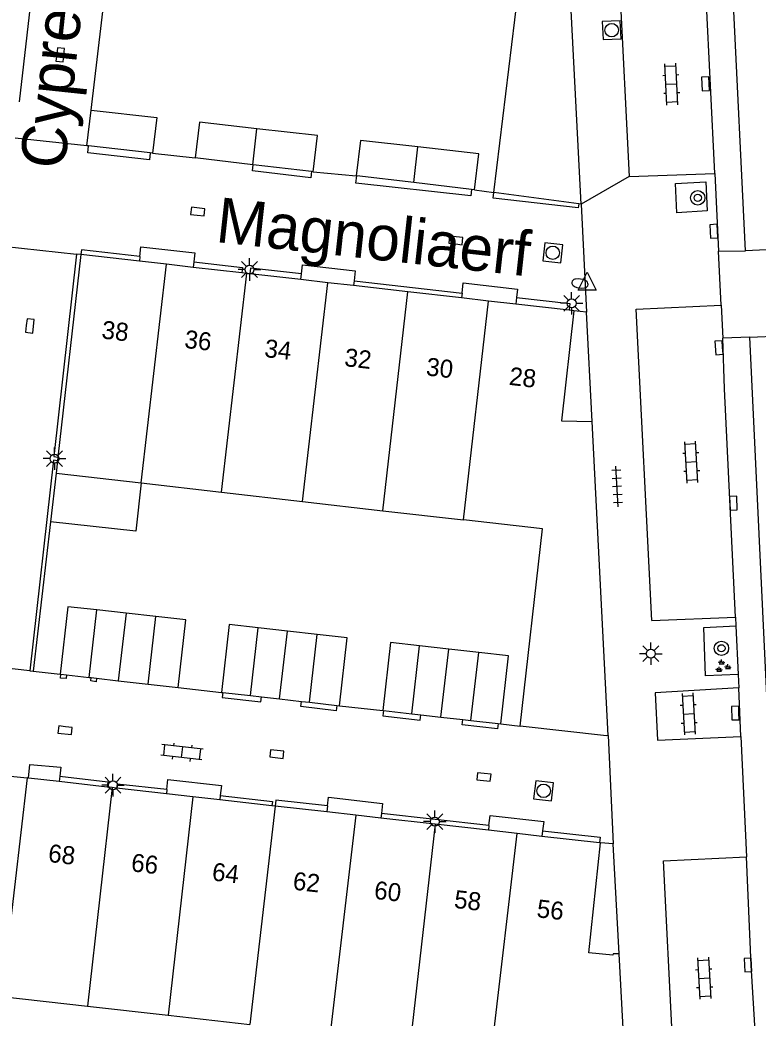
# Model space of a CAD drawing. Extents: x 131000 to 133014, y 396499 to 399001.
# Drawn here: x 132828.9 to 132869.8, y 396644.3 to 396699.8 of the extents above; entities that cross this region are included whole.
import ezdxf

# ---------------------------------------------------------------- set-up
doc = ezdxf.new("R2010")
doc.units = 0
for name, color, linetype in [('gg-afsc-erfafscheiding', 7, 'Continuous'), ('gg-afsc-muur', 7, 'Continuous'), ('gg-anno-huisnummerreeks BGT', 7, 'Continuous'), ('gg-anno-openbare ruimte label', 7, 'Continuous'), ('gg-bbg-bijgebouw', 7, 'Continuous'), ('gg-bbg-bordes', 7, 'Continuous'), ('gg-bbg-hoofdgebouw', 7, 'Continuous'), ('gg-bbg-luifel en loopbrug', 7, 'Continuous'), ('gg-bbg-tussenscheiding', 7, 'Continuous'), ('gg-knt-verharding', 7, 'Continuous'), ('gg-knt-verharding nz', 7, 'Continuous'), ('gt-grn-weggrens', 7, 'Continuous'), ('gt-symb-boom', 7, 'Continuous'), ('gt-symb-brandkraan', 7, 'Continuous'), ('gt-symb-groenvak', 7, 'Continuous'), ('gt-symb-klinker verharding', 7, 'Continuous'), ('gt-symb-kolk', 7, 'Continuous'), ('gt-symb-lichtmast', 7, 'Continuous'), ('gt-symb-rioolschacht', 7, 'Continuous'), ('gt-symb-tegel verharding', 7, 'Continuous'), ('gt-symb-waterafsluiter', 7, 'Continuous')]:
    doc.layers.add(name, color=color, linetype=linetype)

# ---------------------------------------------------------------- blocks, each defined once
blk = doc.blocks.new('gt0-KOLK')
at = {"layer": 'gt-symb-kolk'}
blk.add_lwpolyline([(0, 0), (0.375, 0), (0.375, 0.4), (-0.375, 0.4), (-0.375, 0), (0, 0)], dxfattribs=at)
blk = doc.blocks.new('gt0-BOOM')
at = {"layer": 'gt-symb-boom'}
for radius in [0.4, 0.2]:
    blk.add_circle((0, 0), radius, dxfattribs=at)
blk = doc.blocks.new('gt0-KL1')
at = {"layer": 'gt-symb-klinker verharding'}
for p, q in [((-1.15, 0.3), (1.15, 0.3)), ((-1, -0.3), (-1, 0.3)), ((-0.5, 0.3), (-0.5, 0.45)), ((0, -0.3), (0, 0.3)), ((0.5, 0.3), (0.5, 0.45)), ((1, -0.3), (1, 0.3)), ((-1.15, -0.3), (1.15, -0.3)), ((-0.5, -0.45), (-0.5, -0.3)), ((0.5, -0.45), (0.5, -0.3))]:
    blk.add_line(p, q, dxfattribs=at)
blk = doc.blocks.new('gt0-GRVAK')
at = {"layer": 'gt-symb-groenvak'}
for p, q in [((-0.11, 0.189), (-0.228, 0.24)), ((-0.182, 0.153), (0.088, 0.153)), ((-0.091, 0.211), (-0.156, 0.322)), ((-0.047, 0.214), (-0.047, 0.393)), ((-0.004, 0.211), (0.061, 0.322)), ((0.015, 0.189), (0.133, 0.24)), ((0.262, -0.052), (0.197, 0.059)), ((0.305, -0.049), (0.305, 0.13)), ((0.349, -0.052), (0.414, 0.059)), ((-0.245, -0.228), (-0.363, -0.177)), ((-0.318, -0.264), (-0.047, -0.264)), ((-0.226, -0.206), (-0.291, -0.095)), ((-0.183, -0.203), (-0.183, -0.024)), ((-0.139, -0.206), (-0.074, -0.095)), ((-0.12, -0.228), (-0.002, -0.177)), ((0.243, -0.074), (0.125, -0.023)), ((0.17, -0.11), (0.441, -0.11)), ((0.368, -0.074), (0.486, -0.023))]:
    blk.add_line(p, q, dxfattribs=at)
blk = doc.blocks.new('gt0-RS')
at = {"layer": 'gt-symb-rioolschacht'}
blk.add_lwpolyline([(-0.5, -0.5), (0.5, -0.5), (0.5, 0.5), (-0.5, 0.5)], close=True, dxfattribs=at)
blk.add_circle((0, 0), 0.375, dxfattribs=at)
blk = doc.blocks.new('gt0-LMAST')
at = {"layer": 'gt-symb-lichtmast'}
for p, q in [((-0.005, 0.246), (-0.005, 0.621)), ((-0.182, 0.173), (-0.447, 0.438)), ((0.172, 0.173), (0.437, 0.438)), ((-0.255, -0.004), (-0.63, -0.004)), ((-0.182, -0.181), (-0.447, -0.446)), ((-0.005, -0.254), (-0.005, -0.629)), ((0.437, -0.446), (0.172, -0.181)), ((0.245, -0.004), (0.62, -0.004))]:
    blk.add_line(p, q, dxfattribs=at)
blk.add_circle((-0.005, -0.004), 0.25, dxfattribs=at)
blk = doc.blocks.new('gt0-BR')
at = {"layer": 'gt-symb-brandkraan'}
for centre, radius, start, end in [((-0.244, 0), 0.206, 107.5669, 252.4331), ((0.599, -2.664), 3, 106.892, 107.5669), ((0, -0.691), 0.938, 73.108, 106.892), ((-0.599, -2.664), 3, 72.4331, 73.108), ((0.244, 0), 0.206, 287.567, 72.4331), ((0.599, 2.664), 3, 252.4331, 253.108), ((0, 0.691), 0.938, 253.108, 286.8921), ((-0.599, 2.664), 3, 286.8921, 287.567)]:
    blk.add_arc(centre, radius, start, end, dxfattribs=at)
blk = doc.blocks.new('gt0-WAFSL')
at = {"layer": 'gt-symb-waterafsluiter'}
for p, q in [((-0.5, -0.333), (0, 0.667)), ((0, 0.667), (0.5, -0.333)), ((0.5, -0.333), (-0.5, -0.333))]:
    blk.add_line(p, q, dxfattribs=at)
blk = doc.blocks.new('gt0-TEG1')
at = {"layer": 'gt-symb-tegel verharding'}
for p, q in [((-1.125, 0), (1.125, 0)), ((-0.9, -0.25), (-0.9, 0.25)), ((-0.45, -0.25), (-0.45, 0.25)), ((0, -0.25), (0, 0.25)), ((0.45, -0.25), (0.45, 0.25)), ((0.9, -0.25), (0.9, 0.25))]:
    blk.add_line(p, q, dxfattribs=at)

msp = doc.modelspace()

# ---------------------------------------------------------------- linework, layer by layer
at = {"layer": 'gg-afsc-erfafscheiding'}
for p, q in [((132836.211, 396692.353), (132838.574, 396692.091)), ((132845.125, 396691.325), (132847.525, 396691.097)), ((132854.089, 396690.317), (132855.164, 396690.174)), ((132837.633, 396662.669), (132840.037, 396662.402)), ((132846.597, 396661.662), (132848.998, 396661.39)), ((132855.549, 396660.648), (132856.624, 396660.523))]:
    msp.add_line(p, q, dxfattribs=at)
at = {"layer": 'gg-afsc-muur'}
for p, q in [((132829.822, 396704.106), (132828.818, 396695.205)), ((132832.81, 396694.753), (132833.854, 396703.654)), ((132830.55, 396671.877), (132829.586, 396663.585)), ((132829.586, 396663.585), (132831.081, 396663.414))]:
    msp.add_line(p, q, dxfattribs=at)
at = {"layer": 'gg-bbg-bijgebouw'}
for p, q in [((132832.573, 396692.764), (132832.81, 396694.753)), ((132832.655, 396692.755), (132832.573, 396692.764)), ((132836.08, 396692.368), (132832.655, 396692.755)), ((132836.211, 396692.353), (132836.08, 396692.368)), ((132841.774, 396691.717), (132838.574, 396692.091)), ((132841.805, 396691.713), (132841.774, 396691.717)), ((132845.039, 396691.335), (132841.805, 396691.713)), ((132845.125, 396691.325), (132845.039, 396691.335)), ((132847.55, 396691.094), (132847.525, 396691.097)), ((132850.718, 396690.718), (132847.55, 396691.094)), ((132853.919, 396690.337), (132850.718, 396690.718)), ((132854.089, 396690.317), (132853.919, 396690.337)), ((132834.744, 396666.802), (132833.126, 396666.983)), ((132836.403, 396666.618), (132834.744, 396666.802)), ((132843.699, 396665.806), (132842.08, 396665.986)), ((132845.361, 396665.621), (132843.699, 396665.806)), ((132852.659, 396664.808), (132851.043, 396664.988)), ((132854.319, 396664.623), (132852.659, 396664.808)), ((132831.081, 396663.414), (132831.127, 396663.409)), ((132831.127, 396663.409), (132831.438, 396663.374)), ((132831.438, 396663.374), (132832.695, 396663.231)), ((132832.695, 396663.231), (132832.8, 396663.219)), ((132832.8, 396663.219), (132833.109, 396663.184)), ((132833.109, 396663.184), (132834.309, 396663.047)), ((132834.309, 396663.047), (132835.971, 396662.858)), ((132835.971, 396662.858), (132837.633, 396662.669)), ((132840.037, 396662.402), (132840.107, 396662.394)), ((132840.107, 396662.394), (132841.65, 396662.22)), ((132841.65, 396662.22), (132842.266, 396662.151)), ((132842.266, 396662.151), (132843.263, 396662.038)), ((132843.263, 396662.038), (132844.475, 396661.901)), ((132844.475, 396661.901), (132844.93, 396661.85)), ((132844.93, 396661.85), (132846.444, 396661.679)), ((132846.444, 396661.679), (132846.597, 396661.662)), ((132848.998, 396661.39), (132849.036, 396661.386)), ((132849.036, 396661.386), (132850.612, 396661.207)), ((132850.612, 396661.207), (132851.11, 396661.151)), ((132851.11, 396661.151), (132852.226, 396661.024)), ((132852.226, 396661.024), (132853.436, 396660.887)), ((132853.436, 396660.887), (132853.888, 396660.836)), ((132853.888, 396660.836), (132855.401, 396660.665)), ((132855.401, 396660.665), (132855.549, 396660.648))]:
    msp.add_line(p, q, dxfattribs=at)
for points in [[(132832.81, 396694.753), (132836.454, 396694.341), (132836.211, 396692.353)], [(132842.004, 396693.714), (132838.816, 396694.074), (132838.574, 396692.091)], [(132845.125, 396691.325), (132845.37, 396693.333), (132842.004, 396693.714)], [(132850.946, 396692.701), (132847.765, 396693.061), (132847.525, 396691.097)], [(132854.089, 396690.317), (132854.333, 396692.318), (132850.946, 396692.701)], [(132833.126, 396666.983), (132831.507, 396667.163), (132831.081, 396663.414)], [(132837.633, 396662.669), (132838.061, 396666.433), (132836.403, 396666.618)], [(132842.08, 396665.986), (132840.461, 396666.166), (132840.037, 396662.402)], [(132846.597, 396661.662), (132847.022, 396665.436), (132845.361, 396665.621)], [(132851.043, 396664.988), (132849.426, 396665.168), (132848.998, 396661.39)], [(132855.549, 396660.648), (132855.979, 396664.438), (132854.319, 396664.623)]]:
    msp.add_lwpolyline(points, dxfattribs=at)
at = {"layer": 'gg-bbg-bordes'}
for p, q in [((132835.51, 396686.611), (132835.481, 396686.354)), ((132838.503, 396686.322), (132838.468, 396686.014)), ((132844.454, 396685.331), (132844.49, 396685.647)), ((132847.407, 396685.268), (132847.376, 396684.999)), ((132853.399, 396684.584), (132853.368, 396684.316)), ((132856.415, 396684.337), (132856.374, 396683.973)), ((132831.059, 396657.738), (132831.026, 396657.444)), ((132837.006, 396656.997), (132836.98, 396656.769)), ((132839.976, 396656.675), (132839.949, 396656.432)), ((132845.926, 396656.095), (132845.888, 396655.759)), ((132848.918, 396655.681), (132848.888, 396655.419)), ((132854.892, 396655.004), (132854.862, 396654.741)), ((132857.869, 396654.713), (132857.834, 396654.404))]:
    msp.add_line(p, q, dxfattribs=at)
for points in [[(132835.51, 396686.611), (132835.573, 396687.159), (132838.56, 396686.816), (132838.503, 396686.322)], [(132844.49, 396685.647), (132844.547, 396686.147), (132847.47, 396685.824), (132847.407, 396685.268)], [(132853.399, 396684.584), (132853.463, 396685.146), (132856.468, 396684.806), (132856.415, 396684.337)], [(132829.322, 396657.637), (132829.409, 396658.401), (132831.117, 396658.245), (132831.059, 396657.738)], [(132837.006, 396656.997), (132837.069, 396657.559), (132840.04, 396657.235), (132839.976, 396656.675)], [(132845.926, 396656.095), (132845.981, 396656.575), (132848.981, 396656.235), (132848.918, 396655.681)], [(132854.892, 396655.004), (132854.955, 396655.562), (132857.928, 396655.235), (132857.869, 396654.713)]]:
    msp.add_lwpolyline(points, dxfattribs=at)
at = {"layer": 'gg-bbg-hoofdgebouw'}
for p, q in [((132860.006, 396689.53), (132859.3, 396703.496)), ((132855.169, 396690.173), (132855.164, 396690.174)), ((132859.877, 396689.547), (132855.169, 396690.173)), ((132860.006, 396689.53), (132859.877, 396689.547)), ((132832.24, 396686.723), (132830.965, 396675.472)), ((132835.481, 396686.354), (132832.24, 396686.723)), ((132836.989, 396686.182), (132835.481, 396686.354)), ((132838.468, 396686.014), (132836.989, 396686.182)), ((132841.178, 396685.705), (132838.468, 396686.014)), ((132841.44, 396685.675), (132841.178, 396685.705)), ((132841.617, 396685.655), (132841.44, 396685.675)), ((132844.454, 396685.331), (132841.617, 396685.655)), ((132845.941, 396685.162), (132844.454, 396685.331)), ((132847.376, 396684.999), (132845.941, 396685.162)), ((132850.382, 396684.656), (132847.376, 396684.999)), ((132853.368, 396684.316), (132850.382, 396684.656)), ((132854.873, 396684.144), (132853.368, 396684.316)), ((132856.374, 396683.973), (132854.873, 396684.144)), ((132859.345, 396683.635), (132856.374, 396683.973)), ((132859.596, 396683.606), (132859.345, 396683.635)), ((132861.517, 396660.011), (132860.628, 396677.454)), ((132830.965, 396675.472), (132830.943, 396675.274)), ((132830.943, 396675.274), (132830.864, 396674.578)), ((132830.864, 396674.578), (132835.582, 396674.037)), ((132835.582, 396674.037), (132840.049, 396673.524)), ((132840.049, 396673.524), (132844.533, 396673.009)), ((132844.533, 396673.009), (132849.001, 396672.496)), ((132849.001, 396672.496), (132853.481, 396671.982)), ((132829.245, 396657.646), (132827.849, 396645.51)), ((132829.322, 396657.637), (132829.245, 396657.646)), ((132831.026, 396657.444), (132829.322, 396657.637)), ((132833.7, 396657.141), (132831.026, 396657.444)), ((132833.975, 396657.11), (132833.7, 396657.141)), ((132834.217, 396657.083), (132833.975, 396657.11)), ((132836.98, 396656.769), (132834.217, 396657.083)), ((132838.456, 396656.602), (132836.98, 396656.769)), ((132839.949, 396656.432), (132838.456, 396656.602)), ((132842.841, 396656.104), (132839.949, 396656.432)), ((132843.023, 396656.083), (132842.841, 396656.104)), ((132843.027, 396656.083), (132843.023, 396656.083)), ((132845.888, 396655.759), (132843.027, 396656.083)), ((132847.499, 396655.576), (132845.888, 396655.759)), ((132848.888, 396655.419), (132847.499, 396655.576)), ((132851.91, 396655.076), (132848.888, 396655.419)), ((132854.862, 396654.741), (132851.91, 396655.076)), ((132856.451, 396654.561), (132854.862, 396654.741)), ((132857.834, 396654.404), (132856.451, 396654.561)), ((132861.028, 396654.042), (132857.834, 396654.404)), ((132861.085, 396654.036), (132861.028, 396654.042)), ((132863.008, 396630.406), (132862.125, 396647.868)), ((132827.849, 396645.51), (132832.611, 396644.97)), ((132832.611, 396644.97), (132837.087, 396644.463)), ((132837.087, 396644.463), (132841.606, 396643.951))]:
    msp.add_line(p, q, dxfattribs=at)
for points in [[(132855.164, 396690.174), (132856.501, 396701.157), (132851.981, 396701.655)], [(132859.596, 396683.606), (132858.92, 396677.478), (132860.628, 396677.454)], [(132856.624, 396660.523), (132857.866, 396671.479), (132853.481, 396671.982)], [(132861.517, 396660.011), (132861.419, 396659.99), (132856.624, 396660.523)], [(132862.125, 396647.868), (132861.787, 396647.874), (132861.77, 396647.795), (132860.427, 396647.932), (132861.085, 396654.036)]]:
    msp.add_lwpolyline(points, dxfattribs=at)
at = {"layer": 'gg-bbg-luifel en loopbrug'}
msp.add_line((132830.864, 396674.578), (132830.55, 396671.877), dxfattribs=at)
msp.add_lwpolyline([(132835.582, 396674.037), (132835.285, 396671.353), (132830.55, 396671.877)], dxfattribs=at)
at = {"layer": 'gg-bbg-tussenscheiding'}
for p, q in [((132841.774, 396691.717), (132842.004, 396693.714)), ((132850.718, 396690.718), (132850.946, 396692.701)), ((132835.582, 396674.037), (132836.989, 396686.182)), ((132840.049, 396673.524), (132841.44, 396685.675)), ((132844.533, 396673.009), (132845.941, 396685.162)), ((132849.001, 396672.496), (132850.382, 396684.656)), ((132853.481, 396671.982), (132854.873, 396684.144)), ((132832.695, 396663.231), (132833.126, 396666.983)), ((132834.744, 396666.802), (132834.309, 396663.047)), ((132835.971, 396662.858), (132836.403, 396666.618)), ((132841.65, 396662.22), (132842.08, 396665.986)), ((132843.263, 396662.038), (132843.699, 396665.806)), ((132844.93, 396661.85), (132845.361, 396665.621)), ((132850.612, 396661.207), (132851.043, 396664.988)), ((132852.226, 396661.024), (132852.659, 396664.808)), ((132853.888, 396660.836), (132854.319, 396664.623)), ((132833.975, 396657.11), (132832.611, 396644.97)), ((132838.456, 396656.602), (132837.087, 396644.463)), ((132843.027, 396656.083), (132841.606, 396643.951)), ((132847.499, 396655.576), (132846.078, 396643.444)), ((132851.91, 396655.076), (132850.52, 396642.94)), ((132855.025, 396642.43), (132856.451, 396654.561))]:
    msp.add_line(p, q, dxfattribs=at)
at = {"layer": 'gg-knt-verharding'}
for p, q in [((132869.128, 396686.935), (132866.449, 396741.651)), ((132867.429, 396691.229), (132866.895, 396701.978)), ((132862.665, 396691.058), (132867.429, 396691.229)), ((132867.429, 396691.229), (132867.625, 396686.912)), ((132860.006, 396689.53), (132860.299, 396683.531)), ((132873.315, 396687.142), (132869.128, 396686.935)), ((132832.24, 396686.723), (132831.997, 396686.751)), ((132867.625, 396686.912), (132869.128, 396686.935)), ((132867.776, 396683.917), (132867.625, 396686.912)), ((132847.407, 396685.268), (132853.399, 396684.584)), ((132860.299, 396683.531), (132859.596, 396683.606)), ((132860.628, 396677.454), (132860.299, 396683.531)), ((132869.365, 396682.14), (132867.868, 396682.077)), ((132869.365, 396682.14), (132873.583, 396682.319)), ((132863.936, 396666.39), (132868.581, 396666.589)), ((132868.581, 396666.589), (132868.603, 396666.092)), ((132868.603, 396666.092), (132868.72, 396663.4)), ((132829.405, 396663.606), (132829.586, 396663.585)), ((132868.72, 396663.4), (132868.753, 396662.652)), ((132868.873, 396659.95), (132868.753, 396662.652)), ((132861.517, 396660.011), (132861.778, 396653.988)), ((132868.873, 396659.95), (132869.196, 396653.258)), ((132854.892, 396655.004), (132848.918, 396655.681)), ((132861.778, 396653.988), (132861.085, 396654.036)), ((132862.125, 396647.868), (132861.778, 396653.988))]:
    msp.add_line(p, q, dxfattribs=at)
for points in [[(132866.895, 396701.978), (132862.131, 396701.744), (132862.665, 396691.058)], [(132836.08, 396692.368), (132836.037, 396691.987), (132832.613, 396692.38), (132832.655, 396692.755)], [(132845.039, 396691.335), (132844.999, 396690.994), (132841.765, 396691.368), (132841.805, 396691.713)], [(132853.919, 396690.337), (132853.877, 396689.979), (132847.502, 396690.697), (132847.55, 396691.094)], [(132865.241, 396690.669), (132866.931, 396690.768), (132867.009, 396689.146), (132865.319, 396689.047), (132865.241, 396690.669)], [(132859.877, 396689.547), (132859.846, 396689.315), (132855.127, 396689.861), (132855.169, 396690.173)], [(132831.997, 396686.751), (132830.737, 396675.498), (132830.965, 396675.472)], [(132835.51, 396686.611), (132832.269, 396686.978), (132832.24, 396686.723)], [(132838.503, 396686.322), (132841.214, 396686.013), (132841.178, 396685.705)], [(132844.49, 396685.647), (132841.653, 396685.971), (132841.617, 396685.655)], [(132856.415, 396684.337), (132859.387, 396683.998), (132859.345, 396683.635)], [(132863.936, 396666.39), (132863.071, 396683.692), (132867.776, 396683.917)], [(132870.403, 396632.919), (132871.906, 396633.043), (132871.41, 396640.016), (132871.035, 396646.996), (132869.365, 396682.14)], [(132868.581, 396666.589), (132867.962, 396679.262), (132867.868, 396682.077)], [(132830.943, 396675.274), (132830.715, 396675.299), (132829.405, 396663.606)], [(132868.72, 396663.4), (132866.918, 396663.321), (132866.81, 396666.014), (132868.603, 396666.092)], [(132831.438, 396663.374), (132831.415, 396663.173), (132831.101, 396663.182), (132831.127, 396663.409)], [(132833.109, 396663.184), (132833.087, 396662.995), (132832.78, 396663.038), (132832.8, 396663.219)], [(132840.107, 396662.394), (132840.075, 396662.11), (132842.234, 396661.869), (132842.266, 396662.151)], [(132868.753, 396662.652), (132864.118, 396662.376), (132864.24, 396659.744), (132868.873, 396659.95)], [(132846.444, 396661.679), (132846.41, 396661.373), (132844.442, 396661.613), (132844.475, 396661.901)], [(132849.036, 396661.386), (132849.003, 396661.094), (132851.078, 396660.863), (132851.11, 396661.151)], [(132855.401, 396660.665), (132855.369, 396660.377), (132853.403, 396660.59), (132853.436, 396660.887)], [(132831.059, 396657.738), (132833.733, 396657.435), (132833.7, 396657.141)], [(132837.006, 396656.997), (132834.243, 396657.31), (132834.217, 396657.083)], [(132839.976, 396656.675), (132842.868, 396656.347), (132842.841, 396656.104)], [(132845.926, 396656.095), (132843.061, 396656.419), (132843.023, 396656.083)], [(132857.869, 396654.713), (132861.063, 396654.352), (132861.028, 396654.042)], [(132865.081, 396643.079), (132864.581, 396653.035), (132869.196, 396653.258)], [(132869.679, 396643.305), (132869.443, 396647.251), (132869.196, 396653.258)]]:
    msp.add_lwpolyline(points, dxfattribs=at)
at = {"layer": 'gg-knt-verharding nz'}
msp.add_line((132867.776, 396683.917), (132867.868, 396682.077), dxfattribs=at)
at = {"layer": 'gt-grn-weggrens'}
for p, q in [((132832.573, 396692.764), (132828.591, 396693.192)), ((132862.665, 396691.058), (132860.006, 396689.53)), ((132827.922, 396687.197), (132831.997, 396686.751)), ((132829.405, 396663.606), (132825.383, 396664.05)), ((132824.699, 396658.123), (132829.245, 396657.646))]:
    msp.add_line(p, q, dxfattribs=at)

# ---------------------------------------------------------------- block references
at = {"layer": 'gt-symb-boom', "rotation": 92.80805306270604}
msp.add_blockref('gt0-BOOM', (132866.481, 396689.877), dxfattribs=at)
at = {"layer": 'gt-symb-boom'}
msp.add_blockref('gt0-BOOM', (132867.796, 396664.85), dxfattribs=at)
at = {"layer": 'gt-symb-brandkraan', "rotation": -7.700655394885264}
msp.add_blockref('gt0-BR', (132859.943, 396685.116), dxfattribs=at)
at = {"layer": 'gt-symb-groenvak'}
msp.add_blockref('gt0-GRVAK', (132867.855, 396663.841), dxfattribs=at)
at = {"layer": 'gt-symb-klinker verharding'}
for p, rotation in [((132865.014, 396696.184), 92.80805306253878), ((132866.124, 396675.192), 93.09405805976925), ((132865.978, 396661.21), -86.67392639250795), ((132837.846, 396659.073), 173.51433965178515), ((132866.837, 396646.523), -86.67392639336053)]:
    msp.add_blockref('gt0-KL1', p, dxfattribs=dict(at, rotation=rotation))
at = {"layer": 'gt-symb-kolk'}
for p, rotation in [((132830.892, 396697.843), -96.48566035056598), ((132867.112, 396696.22), 92.69361103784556), ((132838.7, 396688.91), -6.485660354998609), ((132867.574, 396688.03), 93.2116257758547), ((132853.027, 396687.314), -6.371822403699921), ((132829.204, 396682.782), -96.37182240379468), ((132867.861, 396681.558), 93.61207498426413), ((132868.261, 396672.906), -87.99346106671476), ((132868.77, 396661.259), 91.71835800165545), ((132831.383, 396660.493), 173.45090842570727), ((132843.135, 396659.173), 173.57125224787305), ((132854.633, 396657.9), 173.6851155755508), ((132869.469, 396647.266), 93.15439218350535)]:
    msp.add_blockref('gt0-KOLK', p, dxfattribs=dict(at, rotation=rotation))
at = {"layer": 'gt-symb-lichtmast'}
for p in [(132841.601, 396685.897), (132859.486, 396684.019), (132830.777, 396675.39), (132863.881, 396664.554), (132834.022, 396657.247), (132851.891, 396655.225)]:
    msp.add_blockref('gt0-LMAST', p, dxfattribs=at)
at = {"layer": 'gt-symb-rioolschacht'}
for p, rotation in [((132861.701, 396699.188), 92.86526572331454), ((132858.432, 396686.823), -96.31488442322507), ((132857.924, 396656.934), 173.3370363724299)]:
    msp.add_blockref('gt0-RS', p, dxfattribs=dict(at, rotation=rotation))
at = {"layer": 'gt-symb-tegel verharding', "rotation": 93.32607360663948}
msp.add_blockref('gt0-TEG1', (132862.005, 396673.838), dxfattribs=at)
at = {"layer": 'gt-symb-waterafsluiter'}
msp.add_blockref('gt0-WAFSL', (132860.337, 396685.082), dxfattribs=at)

# ---------------------------------------------------------------- texts
at = {"layer": 'gg-anno-huisnummerreeks BGT'}
for s, p in [('38', (132833.351, 396682.067)), ('36', (132837.951, 396681.543)), ('34', (132842.39, 396681.037)), ('32', (132846.829, 396680.532)), ('30', (132851.363, 396680.015)), ('28', (132855.971, 396679.49)), ('68', (132830.385, 396652.988)), ('66', (132834.99, 396652.466)), ('64', (132839.48, 396651.957)), ('62', (132843.969, 396651.448)), ('60', (132848.479, 396650.936)), ('58', (132852.919, 396650.433)), ('56', (132857.507, 396649.913))]:
    msp.add_text(s, height=1, rotation=353.5, dxfattribs=at).set_placement(p)
at = {"layer": 'gg-anno-openbare ruimte label'}
for s, rotation, p in [('Cyprespad', 83.9, (132831.333, 396691.411)), ('Magnoliaerf', 353.7, (132839.671, 396687.428))]:
    msp.add_text(s, height=2.5, rotation=rotation, dxfattribs=at).set_placement(p)

doc.saveas('drawing.dxf')
